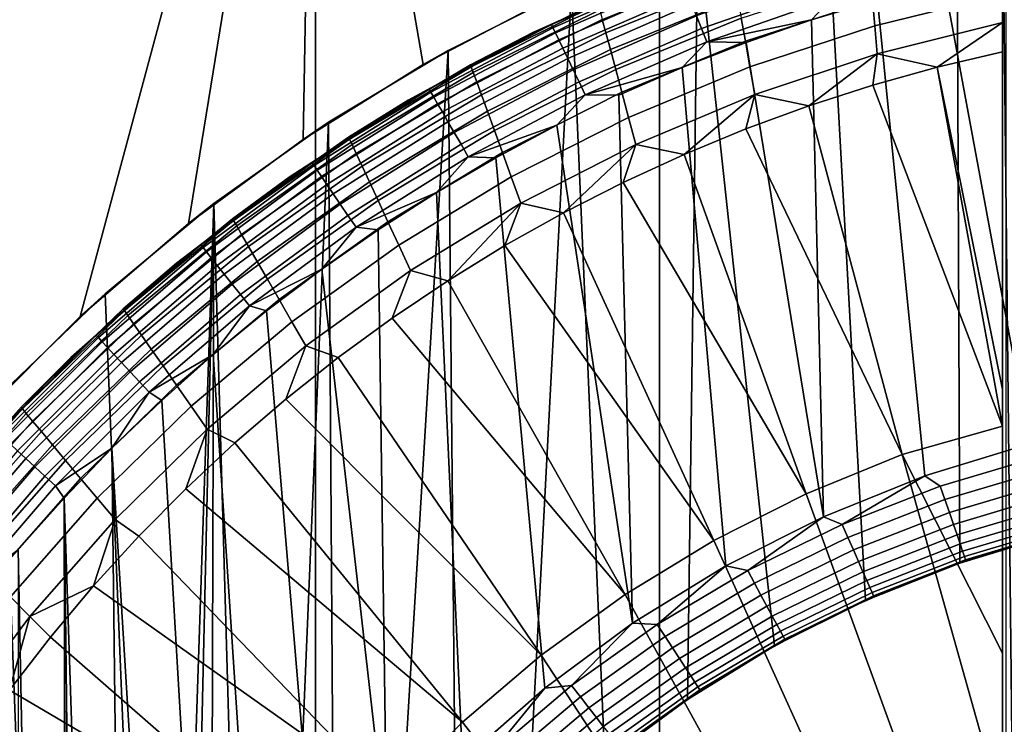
# Model space of a CAD drawing. Header units: metres. Extents: x -109 to 109, y -100 to 58.
# Tile 617 of 642: x 73.65 to 75.75, y 45.06 to 46.57. Entities that reach past the tile are written whole.
import ezdxf

# ---------------------------------------------------------------- set-up
doc = ezdxf.new("R2010")
doc.units = ezdxf.units.M
doc.layers.add('solid_21_062_100_XXX', color=7, linetype='CONTINUOUS')

msp = doc.modelspace()

# ---------------------------------------------------------------- linework, layer by layer
at = {"layer": 'solid_21_062_100_XXX'}
for points in [[(74.283211, 47.799999, 12.809598), (73.555527, 47.799999, 12.662149), (73.555542, 28.5, 12.662155), (74.283211, 28.5, 12.8096)], [(73.555527, 47.799999, -12.662149), (74.283211, 47.799999, -12.809598), (73.780655, 45.933449, -12.712401), (73.56514, 45.717827, -12.664383)], [(74.283211, 47.799999, -12.809598), (74.011909, 46.131989, -12.75968), (73.780655, 45.933449, -12.712401)], [(74.283211, 47.799999, -12.809598), (74.256737, 46.31176, -12.804991), (74.011909, 46.131989, -12.75968)], [(74.283211, 47.799999, -12.809598), (74.513397, 46.471802, -12.847312), (74.256737, 46.31176, -12.804991)], [(75.018127, 47.799999, 12.915263), (74.283211, 47.799999, 12.809598), (74.283211, 28.5, 12.8096), (75.018112, 28.5, 12.915262)], [(74.283211, 47.799999, -12.809598), (75.018127, 47.799999, -12.915263), (74.780296, 46.611462, -12.885753), (74.513397, 46.471802, -12.847312)], [(75.757866, 47.799999, 12.978799), (75.018127, 47.799999, 12.915263), (75.018112, 28.5, 12.915262), (75.757843, 28.5, 12.978798)], [(75.864853, 45.469631, -9.560926), (75.658821, 45.407265, -9.545006), (75.652885, 46.909271, -9.544482), (75.933929, 46.959743, -9.565266)], [(75.658821, 45.407265, -9.545006), (75.457809, 45.327301, -9.525154), (75.374405, 46.838364, -9.515655), (75.652885, 46.909271, -9.544482)], [(75.75, 44.200962, -11.5), (75.75, 46.878143, -12.051724), (75.75, 46.878143, -11.5)], [(75.75, 46.874584, -12.110739), (75.75, 46.878143, -12.051724), (75.75, 44.200962, -11.5)], [(77.221687, 44.25, -11.5), (75.75, 46.878143, -11.5), (77.25, 46.878143, -11.5), (77.25, 44.200962, -11.5)], [(75.75, 44.200962, -11.5), (75.75, 46.878143, -11.5), (75.778313, 44.25, -11.5)], [(77.221687, 44.25, -11.5), (75.778313, 44.25, -11.5), (75.75, 46.878143, -11.5)], [(75.75, 46.873764, -12.117143), (75.75, 46.874584, -12.110739), (75.75, 44.200962, -11.5)], [(75.75, 46.863945, -12.168962), (75.75, 46.873764, -12.117143), (75.75, 44.200962, -11.5)], [(75.75, 46.860683, -12.181513), (75.75, 46.863945, -12.168962), (75.75, 44.200962, -11.5)], [(75.75, 46.846348, -12.225608), (75.75, 46.860683, -12.181513), (75.75, 44.200962, -11.5)], [(75.457809, 45.327301, -9.525154), (75.263504, 45.230152, -9.501884), (75.099533, 46.746826, -9.479097), (75.374405, 46.838364, -9.515655)], [(75.75, 46.839123, -12.243651), (75.75, 46.846348, -12.225608), (75.75, 44.200962, -11.5)], [(75.75, 46.82201, -12.279889), (75.75, 46.839123, -12.243651), (75.75, 44.200962, -11.5)], [(75.75, 46.809452, -12.302474), (75.75, 46.82201, -12.279889), (75.75, 44.200962, -11.5)], [(75.75, 46.791225, -12.331049), (75.75, 46.809452, -12.302474), (75.75, 44.200962, -11.5)], [(75.75, 46.772179, -12.356966), (75.75, 46.791225, -12.331049), (75.75, 44.200962, -11.5)], [(75.75, 46.754375, -12.378366), (75.75, 46.772179, -12.356966), (75.75, 44.200962, -11.5)], [(75.75, 46.727928, -12.406203), (75.75, 46.754375, -12.378366), (75.75, 44.200962, -11.5)], [(75.077271, 45.116203, -9.475788), (74.900925, 44.986309, -9.447628), (74.829926, 46.634674, -9.435328), (75.099533, 46.746826, -9.479097)], [(75.263504, 45.230152, -9.501884), (75.077271, 45.116203, -9.475788), (75.099533, 46.746826, -9.479097)], [(75.75, 46.711922, -12.421148), (75.75, 46.727928, -12.406203), (75.75, 44.200962, -11.5)], [(75.75, 46.677444, -12.449345), (75.75, 46.711922, -12.421148), (75.75, 44.200962, -11.5)], [(75.057785, 46.674694, -10.868961), (75.023422, 46.663635, -10.9), (74.787209, 46.556644, -10.868961)], [(75.057785, 46.674694, -10.868961), (74.787209, 46.556644, -10.868961), (74.790375, 46.550068, -10.838406), (75.060455, 46.667904, -10.838406)], [(75.060455, 46.667904, -10.838406), (74.790375, 46.550068, -10.838406), (74.795578, 46.539265, -10.80937), (75.064835, 46.656738, -10.80937)], [(75.173187, 46.679802, -12.243655), (75.178299, 46.650684, -12.302479), (74.903282, 46.539051, -12.302479), (74.895676, 46.567562, -12.243655)], [(75.367889, 46.670216, -10.721828), (75.096779, 46.575352, -10.721828), (75.107384, 46.548336, -10.709799), (75.376442, 46.642483, -10.709799)], [(75.477402, 46.554249, -12.485639), (75.472527, 46.609745, -12.449358), (75.75, 46.677444, -12.449345), (75.75, 46.62159, -12.485636)], [(75.807671, 45.661423, -10.7), (75.769829, 46.678226, -10.7), (75.625862, 46.64669, -10.7)], [(75.75, 46.664413, -12.458761), (75.75, 46.677444, -12.449345), (75.75, 44.200962, -11.5)], [(74.614433, 46.470898, -12.051724), (74.747307, 46.539852, -10.9), (75.023422, 46.663635, -10.9), (74.885765, 46.605099, -12.051724)], [(74.787209, 46.556644, -10.868961), (75.023422, 46.663635, -10.9), (74.747307, 46.539852, -10.9)], [(75.064835, 46.656738, -10.80937), (74.795578, 46.539265, -10.80937), (74.802689, 46.524498, -10.78257), (75.070824, 46.641479, -10.78257)], [(75.178299, 46.650684, -12.302479), (75.184731, 46.614109, -12.356982), (74.912857, 46.503242, -12.356982), (74.903282, 46.539051, -12.302479)], [(75.468124, 46.65992, -12.406224), (75.472527, 46.609745, -12.449358), (75.201103, 46.521198, -12.449358), (75.192375, 46.570702, -12.406224)], [(75.807671, 45.661423, -10.7), (75.625862, 46.64669, -10.7), (75.483269, 46.609535, -10.7), (75.584381, 45.593094, -10.7)], [(75.75, 46.62159, -12.485636), (75.75, 46.664413, -12.458761), (75.75, 44.200962, -11.5)], [(74.829926, 46.634674, -9.435328), (74.56646, 46.501633, -9.384887), (74.513397, 46.471802, -12.847312), (74.780296, 46.611462, -12.885753)], [(74.735954, 44.84137, -9.418221), (74.584023, 44.682709, -9.388491), (74.56646, 46.501633, -9.384887), (74.829926, 46.634674, -9.435328)], [(74.900925, 44.986309, -9.447628), (74.735954, 44.84137, -9.418221), (74.829926, 46.634674, -9.435328)], [(75.070824, 46.641479, -10.78257), (74.802689, 46.524498, -10.78257), (74.811539, 46.50613, -10.758668), (75.07827, 46.622505, -10.758668)], [(75.376442, 46.642483, -10.709799), (75.107384, 46.548336, -10.709799), (75.118538, 46.519901, -10.702462), (75.385445, 46.613297, -10.702462)], [(74.615868, 46.466785, -12.117154), (74.614433, 46.470898, -12.051724), (74.885765, 46.605099, -12.051724), (74.886841, 46.600868, -12.117154)], [(75.07827, 46.622505, -10.758668), (74.811539, 46.50613, -10.758668), (74.821899, 46.484615, -10.738252), (75.086998, 46.600277, -10.738252)], [(75.184731, 46.614109, -12.356982), (75.192375, 46.570702, -12.406224), (74.924225, 46.460743, -12.406224), (74.912857, 46.503242, -12.356982)], [(75.385445, 46.613297, -10.702462), (75.118538, 46.519901, -10.702462), (75.34227, 46.566814, -10.7)], [(75.472527, 46.609745, -12.449358), (75.477402, 46.554249, -12.485639), (75.210762, 46.466446, -12.485639), (75.201103, 46.521198, -12.449358)], [(75.385445, 46.613297, -10.702462), (75.34227, 46.566814, -10.7), (75.483269, 46.609535, -10.7)], [(75.584381, 45.593094, -10.7), (75.483269, 46.609535, -10.7), (75.34227, 46.566814, -10.7), (75.367798, 45.506115, -10.7)], [(75.482658, 46.49437, -12.514442), (75.477402, 46.554249, -12.485639), (75.75, 46.62159, -12.485636), (75.75, 46.561329, -12.514444)], [(75.75, 46.612484, -12.490622), (75.75, 46.62159, -12.485636), (75.75, 44.200962, -11.5)], [(75.75, 46.561329, -12.514444), (75.75, 46.62159, -12.485636), (75.75, 46.612484, -12.490622)], [(75.75, 46.561329, -12.514444), (75.75, 46.612484, -12.490622), (75.75, 44.200962, -11.5)], [(74.886841, 46.600868, -12.117154), (74.89016, 46.588284, -12.181523), (74.62027, 46.454559, -12.181523), (74.615868, 46.466785, -12.117154)], [(74.89016, 46.588284, -12.181523), (74.895676, 46.567562, -12.243655), (74.627556, 46.434429, -12.243655), (74.62027, 46.454559, -12.181523)], [(75.086998, 46.600277, -10.738252), (74.821899, 46.484615, -10.738252), (74.833519, 46.460491, -10.721828), (75.096779, 46.575352, -10.721828)], [(74.895676, 46.567562, -12.243655), (74.903282, 46.539051, -12.302479), (74.637596, 46.406738, -12.302479), (74.627556, 46.434429, -12.243655)], [(75.096779, 46.575352, -10.721828), (74.833519, 46.460491, -10.721828), (74.846107, 46.434341, -10.709799), (75.107384, 46.548336, -10.709799)], [(75.192375, 46.570702, -12.406224), (75.201103, 46.521198, -12.449358), (74.937202, 46.412277, -12.449358), (74.924225, 46.460743, -12.406224)], [(75.118538, 46.519901, -10.702462), (75.203156, 46.51862, -10.7), (75.34227, 46.566814, -10.7)], [(75.367798, 45.506115, -10.7), (75.34227, 46.566814, -10.7), (75.203156, 46.51862, -10.7)], [(75.482658, 46.49437, -12.514442), (75.75, 46.561329, -12.514444), (75.610748, 46.465504, -12.535121)], [(75.75, 46.561329, -12.514444), (75.75, 46.498283, -12.535121), (75.610748, 46.465504, -12.535121)], [(75.75, 46.556854, -12.516213), (75.75, 46.498283, -12.535121), (75.75, 46.561329, -12.514444)], [(75.75, 46.556854, -12.516213), (75.75, 46.561329, -12.514444), (75.75, 44.200962, -11.5)], [(74.787209, 46.556644, -10.868961), (74.747307, 46.539852, -10.9), (74.526215, 46.418701, -10.868961)], [(74.787209, 46.556644, -10.868961), (74.526215, 46.418701, -10.868961), (74.529861, 46.41238, -10.838406), (74.790375, 46.550068, -10.838406)], [(74.790375, 46.550068, -10.838406), (74.529861, 46.41238, -10.838406), (74.535858, 46.401997, -10.80937), (74.795578, 46.539265, -10.80937)], [(75.107384, 46.548336, -10.709799), (74.846107, 46.434341, -10.709799), (74.85936, 46.406822, -10.702462), (75.118538, 46.519901, -10.702462)], [(75.477402, 46.554249, -12.485639), (75.482658, 46.49437, -12.514442), (75.221184, 46.407379, -12.514442), (75.210762, 46.466446, -12.485639)], [(75.75, 46.556854, -12.516213), (75.75, 44.200962, -11.5), (75.75, 46.498283, -12.535121)], [(74.354172, 46.316311, -12.051724), (74.481476, 46.395298, -10.9), (74.747307, 46.539852, -10.9), (74.614433, 46.470898, -12.051724)], [(74.526215, 46.418701, -10.868961), (74.747307, 46.539852, -10.9), (74.481476, 46.395298, -10.9)], [(74.795578, 46.539265, -10.80937), (74.535858, 46.401997, -10.80937), (74.544052, 46.387802, -10.78257), (74.802689, 46.524498, -10.78257)], [(74.802689, 46.524498, -10.78257), (74.544052, 46.387802, -10.78257), (74.554245, 46.370148, -10.758668), (74.811539, 46.50613, -10.758668)], [(74.903282, 46.539051, -12.302479), (74.912857, 46.503242, -12.356982), (74.65023, 46.371956, -12.356982), (74.637596, 46.406738, -12.302479)], [(75.118538, 46.519901, -10.702462), (74.85936, 46.406822, -10.702462), (75.066002, 46.464989, -10.7)], [(75.201103, 46.521198, -12.449358), (75.210762, 46.466446, -12.485639), (74.951553, 46.358677, -12.485639), (74.937202, 46.412277, -12.449358)], [(75.118538, 46.519901, -10.702462), (75.066002, 46.464989, -10.7), (75.203156, 46.51862, -10.7)], [(74.56646, 46.501633, -9.384887), (74.311378, 46.348125, -9.328711), (74.256737, 46.31176, -12.804991), (74.513397, 46.471802, -12.847312)], [(74.446426, 44.511726, -9.359357), (74.324356, 44.330067, -9.331737), (74.311378, 46.348125, -9.328711), (74.56646, 46.501633, -9.384887)], [(74.584023, 44.682709, -9.388491), (74.446426, 44.511726, -9.359357), (74.56646, 46.501633, -9.384887)], [(74.811539, 46.50613, -10.758668), (74.554245, 46.370148, -10.758668), (74.566185, 46.349468, -10.738252), (74.821899, 46.484615, -10.738252)], [(74.912857, 46.503242, -12.356982), (74.924225, 46.460743, -12.406224), (74.66523, 46.330677, -12.406224), (74.65023, 46.371956, -12.356982)], [(75.367798, 45.506115, -10.7), (75.203156, 46.51862, -10.7), (75.066002, 46.464989, -10.7), (75.159325, 45.401058, -10.7)], [(75.75, 45.777851, -12.701174), (75.610748, 46.465504, -12.535121), (75.75, 46.498283, -12.535121)], [(75.75, 44.200962, -11.5), (75.75, 45.777851, -12.701174), (75.75, 46.498283, -12.535121)], [(74.821899, 46.484615, -10.738252), (74.566185, 46.349468, -10.738252), (74.579575, 46.326279, -10.721828), (74.833519, 46.460491, -10.721828)], [(75.221184, 46.407379, -12.514442), (75.482658, 46.49437, -12.514442), (75.336723, 46.383385, -12.535121)], [(75.482658, 46.49437, -12.514442), (75.472916, 46.427185, -12.535121), (75.336723, 46.383385, -12.535121)], [(75.482658, 46.49437, -12.514442), (75.610748, 46.465504, -12.535121), (75.472916, 46.427185, -12.535121)], [(74.355965, 46.312347, -12.117154), (74.354172, 46.316311, -12.051724), (74.614433, 46.470898, -12.051724), (74.615868, 46.466785, -12.117154)], [(74.615868, 46.466785, -12.117154), (74.62027, 46.454559, -12.181523), (74.361404, 46.300571, -12.181523), (74.355965, 46.312347, -12.117154)], [(74.833519, 46.460491, -10.721828), (74.579575, 46.326279, -10.721828), (74.594086, 46.301144, -10.709799), (74.846107, 46.434341, -10.709799)], [(74.924225, 46.460743, -12.406224), (74.937202, 46.412277, -12.449358), (74.682343, 46.283611, -12.449358), (74.66523, 46.330677, -12.406224)], [(74.85936, 46.406822, -10.702462), (74.931084, 46.406021, -10.7), (75.066002, 46.464989, -10.7)], [(75.159325, 45.401058, -10.7), (75.066002, 46.464989, -10.7), (74.931084, 46.406021, -10.7), (74.96048, 45.278675, -10.7)], [(75.210762, 46.466446, -12.485639), (75.221184, 46.407379, -12.514442), (74.967033, 46.300854, -12.514442), (74.951553, 46.358677, -12.485639)], [(75.75, 45.6991, -12.71688), (75.472916, 46.427185, -12.535121), (75.610748, 46.465504, -12.535121)], [(75.75, 45.777851, -12.701174), (75.75, 45.6991, -12.71688), (75.610748, 46.465504, -12.535121)], [(74.62027, 46.454559, -12.181523), (74.627556, 46.434429, -12.243655), (74.370399, 46.281185, -12.243655), (74.361404, 46.300571, -12.181523)], [(74.526215, 46.418701, -10.868961), (74.481476, 46.395298, -10.9), (74.276253, 46.261642, -10.868961)], [(74.526215, 46.418701, -10.868961), (74.276253, 46.261642, -10.868961), (74.280365, 46.255611, -10.838406), (74.529861, 46.41238, -10.838406)], [(74.627556, 46.434429, -12.243655), (74.637596, 46.406738, -12.302479), (74.382797, 46.254513, -12.302479), (74.370399, 46.281185, -12.243655)], [(74.846107, 46.434341, -10.709799), (74.594086, 46.301144, -10.709799), (74.60936, 46.274689, -10.702462), (74.85936, 46.406822, -10.702462)], [(75.75, 45.6991, -12.71688), (75.535637, 45.639256, -12.715114), (75.336723, 46.383385, -12.535121), (75.472916, 46.427185, -12.535121)], [(74.106514, 46.14225, -12.051724), (74.227486, 46.23082, -10.9), (74.481476, 46.395298, -10.9), (74.354172, 46.316311, -12.051724)], [(74.276253, 46.261642, -10.868961), (74.481476, 46.395298, -10.9), (74.227486, 46.23082, -10.9)], [(74.529861, 46.41238, -10.838406), (74.280365, 46.255611, -10.838406), (74.287117, 46.245705, -10.80937), (74.535858, 46.401997, -10.80937)], [(74.535858, 46.401997, -10.80937), (74.287117, 46.245705, -10.80937), (74.296349, 46.232159, -10.78257), (74.544052, 46.387802, -10.78257)], [(74.637596, 46.406738, -12.302479), (74.65023, 46.371956, -12.356982), (74.398384, 46.221016, -12.356982), (74.382797, 46.254513, -12.302479)], [(74.85936, 46.406822, -10.702462), (74.60936, 46.274689, -10.702462), (74.798546, 46.341789, -10.7)], [(74.937202, 46.412277, -12.449358), (74.951553, 46.358677, -12.485639), (74.701263, 46.231556, -12.485639), (74.682343, 46.283611, -12.449358)], [(74.85936, 46.406822, -10.702462), (74.798546, 46.341789, -10.7), (74.96048, 45.278675, -10.7), (74.931084, 46.406021, -10.7)], [(74.967033, 46.300854, -12.514442), (75.221184, 46.407379, -12.514442), (75.070137, 46.279633, -12.535121)], [(75.221184, 46.407379, -12.514442), (75.202393, 46.334175, -12.535121), (75.070137, 46.279633, -12.535121)], [(75.221184, 46.407379, -12.514442), (75.336723, 46.383385, -12.535121), (75.202393, 46.334175, -12.535121)], [(74.544052, 46.387802, -10.78257), (74.296349, 46.232159, -10.78257), (74.307831, 46.215317, -10.758668), (74.554245, 46.370148, -10.758668)], [(75.535637, 45.639256, -12.715114), (75.202393, 46.334175, -12.535121), (75.336723, 46.383385, -12.535121)], [(74.554245, 46.370148, -10.758668), (74.307831, 46.215317, -10.758668), (74.321281, 46.195587, -10.738252), (74.566185, 46.349468, -10.738252)], [(74.65023, 46.371956, -12.356982), (74.66523, 46.330677, -12.406224), (74.416893, 46.181267, -12.406224), (74.398384, 46.221016, -12.356982)], [(74.951553, 46.358677, -12.485639), (74.967033, 46.300854, -12.514442), (74.72168, 46.175404, -12.514442), (74.701263, 46.231556, -12.485639)], [(74.311378, 46.348125, -9.328711), (74.06665, 46.174717, -9.267889), (74.011909, 46.131989, -12.75968), (74.256737, 46.31176, -12.804991)], [(74.218773, 44.139515, -9.306487), (74.130211, 43.941593, -9.284332), (74.06665, 46.174717, -9.267889), (74.311378, 46.348125, -9.328711)], [(74.324356, 44.330067, -9.331737), (74.218773, 44.139515, -9.306487), (74.311378, 46.348125, -9.328711)], [(74.566185, 46.349468, -10.738252), (74.321281, 46.195587, -10.738252), (74.336372, 46.173462, -10.721828), (74.579575, 46.326279, -10.721828)], [(74.66523, 46.330677, -12.406224), (74.682343, 46.283611, -12.449358), (74.437996, 46.135941, -12.449358), (74.416893, 46.181267, -12.406224)], [(74.60936, 46.274689, -10.702462), (74.668594, 46.272377, -10.7), (74.798546, 46.341789, -10.7)], [(74.96048, 45.278675, -10.7), (74.798546, 46.341789, -10.7), (74.668594, 46.272377, -10.7), (74.772743, 45.139877, -10.7)], [(75.535637, 45.639256, -12.715114), (75.331024, 45.555222, -12.715114), (75.070137, 46.279633, -12.535121), (75.202393, 46.334175, -12.535121)], [(74.108643, 46.138466, -12.117154), (74.106514, 46.14225, -12.051724), (74.354172, 46.316311, -12.051724), (74.355965, 46.312347, -12.117154)], [(74.355965, 46.312347, -12.117154), (74.361404, 46.300571, -12.181523), (74.115082, 46.127228, -12.181523), (74.108643, 46.138466, -12.117154)], [(74.579575, 46.326279, -10.721828), (74.336372, 46.173462, -10.721828), (74.352715, 46.149483, -10.709799), (74.594086, 46.301144, -10.709799)], [(74.361404, 46.300571, -12.181523), (74.370399, 46.281185, -12.243655), (74.125717, 46.108723, -12.243655), (74.115082, 46.127228, -12.181523)], [(74.594086, 46.301144, -10.709799), (74.352715, 46.149483, -10.709799), (74.369926, 46.124245, -10.702462), (74.60936, 46.274689, -10.702462)], [(74.72168, 46.175404, -12.514442), (74.967033, 46.300854, -12.514442), (74.812698, 46.154915, -12.535121)], [(74.967033, 46.300854, -12.514442), (74.94017, 46.219849, -12.535121), (74.812698, 46.154915, -12.535121)], [(74.967033, 46.300854, -12.514442), (75.070137, 46.279633, -12.535121), (74.94017, 46.219849, -12.535121)], [(74.370399, 46.281185, -12.243655), (74.382797, 46.254513, -12.302479), (74.140373, 46.083271, -12.302479), (74.125717, 46.108723, -12.243655)], [(74.60936, 46.274689, -10.702462), (74.369926, 46.124245, -10.702462), (74.541512, 46.197941, -10.7)], [(74.682343, 46.283611, -12.449358), (74.701263, 46.231556, -12.485639), (74.461342, 46.085815, -12.485639), (74.437996, 46.135941, -12.449358)], [(74.60936, 46.274689, -10.702462), (74.541512, 46.197941, -10.7), (74.668594, 46.272377, -10.7)], [(74.772743, 45.139877, -10.7), (74.668594, 46.272377, -10.7), (74.541512, 46.197941, -10.7), (74.597458, 44.985653, -10.7)], [(75.331024, 45.555222, -12.715114), (74.94017, 46.219849, -12.535121), (75.070137, 46.279633, -12.535121)], [(74.276253, 46.261642, -10.868961), (74.227486, 46.23082, -10.9), (74.038727, 46.086338, -10.868961)], [(74.276253, 46.261642, -10.868961), (74.038727, 46.086338, -10.868961), (74.043274, 46.080635, -10.838406), (74.280365, 46.255611, -10.838406)], [(74.280365, 46.255611, -10.838406), (74.043274, 46.080635, -10.838406), (74.050751, 46.071259, -10.80937), (74.287117, 46.245705, -10.80937)], [(74.382797, 46.254513, -12.302479), (74.398384, 46.221016, -12.356982), (74.158791, 46.051308, -12.356982), (74.140373, 46.083271, -12.302479)], [(73.872917, 45.949734, -12.051724), (73.986839, 46.047379, -10.9), (74.227486, 46.23082, -10.9), (74.106514, 46.14225, -12.051724)], [(74.038727, 46.086338, -10.868961), (74.227486, 46.23082, -10.9), (73.986839, 46.047379, -10.9)], [(74.287117, 46.245705, -10.80937), (74.050751, 46.071259, -10.80937), (74.060974, 46.058445, -10.78257), (74.296349, 46.232159, -10.78257)], [(74.296349, 46.232159, -10.78257), (74.060974, 46.058445, -10.78257), (74.073685, 46.042503, -10.758668), (74.307831, 46.215317, -10.758668)], [(74.701263, 46.231556, -12.485639), (74.72168, 46.175404, -12.514442), (74.486519, 46.03175, -12.514442), (74.461342, 46.085815, -12.485639)], [(74.307831, 46.215317, -10.758668), (74.073685, 46.042503, -10.758668), (74.08857, 46.023838, -10.738252), (74.321281, 46.195587, -10.738252)], [(74.398384, 46.221016, -12.356982), (74.416893, 46.181267, -12.406224), (74.180656, 46.013374, -12.406224), (74.158791, 46.051308, -12.356982)], [(75.331024, 45.555222, -12.715114), (75.133652, 45.455353, -12.715114), (74.812698, 46.154915, -12.535121), (74.94017, 46.219849, -12.535121)], [(74.321281, 46.195587, -10.738252), (74.08857, 46.023838, -10.738252), (74.10527, 46.002899, -10.721828), (74.336372, 46.173462, -10.721828)], [(74.369926, 46.124245, -10.702462), (74.417404, 46.118538, -10.7), (74.541512, 46.197941, -10.7)], [(74.597458, 44.985653, -10.7), (74.541512, 46.197941, -10.7), (74.417404, 46.118538, -10.7), (74.435883, 44.81712, -10.7)], [(74.06665, 46.174717, -9.267889), (73.834023, 45.982044, -9.203664), (73.780655, 45.933449, -12.712401), (74.011909, 46.131989, -12.75968)], [(73.970055, 43.319153, -9.241974), (73.952225, 43.106533, -9.237076), (73.834023, 45.982044, -9.203664), (74.06665, 46.174717, -9.267889)], [(74.005684, 43.529964, -9.251654), (73.970055, 43.319153, -9.241974), (74.06665, 46.174717, -9.267889)], [(74.059097, 43.737911, -9.265891), (74.005684, 43.529964, -9.251654), (74.06665, 46.174717, -9.267889)], [(74.130211, 43.941593, -9.284332), (74.059097, 43.737911, -9.265891), (74.06665, 46.174717, -9.267889)], [(74.336372, 46.173462, -10.721828), (74.10527, 46.002899, -10.721828), (74.12336, 45.980213, -10.709799), (74.352715, 46.149483, -10.709799)], [(74.416893, 46.181267, -12.406224), (74.437996, 46.135941, -12.449358), (74.205589, 45.970127, -12.449358), (74.180656, 46.013374, -12.406224)], [(74.486519, 46.03175, -12.514442), (74.72168, 46.175404, -12.514442), (74.56604, 46.010033, -12.535121)], [(74.72168, 46.175404, -12.514442), (74.68792, 46.084942, -12.535121), (74.56604, 46.010033, -12.535121)], [(74.72168, 46.175404, -12.514442), (74.812698, 46.154915, -12.535121), (74.68792, 46.084942, -12.535121)], [(73.875366, 45.946156, -12.117154), (73.872917, 45.949734, -12.051724), (74.106514, 46.14225, -12.051724), (74.108643, 46.138466, -12.117154)], [(74.352715, 46.149483, -10.709799), (74.12336, 45.980213, -10.709799), (74.142403, 45.956329, -10.702462), (74.369926, 46.124245, -10.702462)], [(75.133652, 45.455353, -12.715114), (74.68792, 46.084942, -12.535121), (74.812698, 46.154915, -12.535121)], [(74.108643, 46.138466, -12.117154), (74.115082, 46.127228, -12.181523), (73.882751, 45.935535, -12.181523), (73.875366, 45.946156, -12.117154)], [(74.115082, 46.127228, -12.181523), (74.125717, 46.108723, -12.243655), (73.894943, 45.918056, -12.243655), (73.882751, 45.935535, -12.181523)], [(74.369926, 46.124245, -10.702462), (74.142403, 45.956329, -10.702462), (74.29657, 46.034367, -10.7)], [(74.437996, 46.135941, -12.449358), (74.461342, 46.085815, -12.485639), (74.233162, 45.922298, -12.485639), (74.205589, 45.970127, -12.449358)], [(74.369926, 46.124245, -10.702462), (74.29657, 46.034367, -10.7), (74.417404, 46.118538, -10.7)], [(74.125717, 46.108723, -12.243655), (74.140373, 46.083271, -12.302479), (73.911736, 45.894009, -12.302479), (73.894943, 45.918056, -12.243655)], [(74.435883, 44.81712, -10.7), (74.417404, 46.118538, -10.7), (74.29657, 46.034367, -10.7)], [(74.038727, 46.086338, -10.868961), (73.986839, 46.047379, -10.9), (73.814964, 45.89378, -10.868961)], [(74.038727, 46.086338, -10.868961), (73.814964, 45.89378, -10.868961), (73.819931, 45.888428, -10.838406), (74.043274, 46.080635, -10.838406)], [(74.043274, 46.080635, -10.838406), (73.819931, 45.888428, -10.838406), (73.828087, 45.879639, -10.80937), (74.050751, 46.071259, -10.80937)], [(74.140373, 46.083271, -12.302479), (74.158791, 46.051308, -12.356982), (73.932838, 45.863811, -12.356982), (73.911736, 45.894009, -12.302479)], [(74.461342, 46.085815, -12.485639), (74.486519, 46.03175, -12.514442), (74.262901, 45.870712, -12.514442), (74.233162, 45.922298, -12.485639)], [(75.133652, 45.455353, -12.715114), (74.944748, 45.340267, -12.715114), (74.56604, 46.010033, -12.535121), (74.68792, 46.084942, -12.535121)], [(74.050751, 46.071259, -10.80937), (73.828087, 45.879639, -10.80937), (73.839233, 45.867622, -10.78257), (74.060974, 46.058445, -10.78257)], [(74.060974, 46.058445, -10.78257), (73.839233, 45.867622, -10.78257), (73.853104, 45.85268, -10.758668), (74.073685, 46.042503, -10.758668)], [(73.654739, 45.739891, -12.051724), (73.760941, 45.846058, -10.9), (73.986839, 46.047379, -10.9), (73.872917, 45.949734, -12.051724)], [(73.814964, 45.89378, -10.868961), (73.986839, 46.047379, -10.9), (73.760941, 45.846058, -10.9)], [(74.073685, 46.042503, -10.758668), (73.853104, 45.85268, -10.758668), (73.869339, 45.835175, -10.738252), (74.08857, 46.023838, -10.738252)], [(74.158791, 46.051308, -12.356982), (74.180656, 46.013374, -12.406224), (73.957893, 45.82798, -12.406224), (73.932838, 45.863811, -12.356982)], [(74.08857, 46.023838, -10.738252), (73.869339, 45.835175, -10.738252), (73.887558, 45.815544, -10.721828), (74.10527, 46.002899, -10.721828)], [(74.142403, 45.956329, -10.702462), (74.1791, 45.945496, -10.7), (74.29657, 46.034367, -10.7)], [(74.435883, 44.81712, -10.7), (74.29657, 46.034367, -10.7), (74.1791, 45.945496, -10.7), (74.2892, 44.635506, -10.7)], [(74.262901, 45.870712, -12.514442), (74.486519, 46.03175, -12.514442), (74.44725, 45.930309, -12.535121), (74.331741, 45.845901, -12.535121)], [(74.486519, 46.03175, -12.514442), (74.56604, 46.010033, -12.535121), (74.44725, 45.930309, -12.535121)], [(74.10527, 46.002899, -10.721828), (73.887558, 45.815544, -10.721828), (73.907295, 45.794273, -10.709799), (74.12336, 45.980213, -10.709799)], [(74.180656, 46.013374, -12.406224), (74.205589, 45.970127, -12.449358), (73.986458, 45.787125, -12.449358), (73.957893, 45.82798, -12.406224)], [(74.944748, 45.340267, -12.715114), (74.44725, 45.930309, -12.535121), (74.56604, 46.010033, -12.535121)], [(73.834023, 45.982044, -9.203664), (73.616135, 45.771877, -9.137722), (73.56514, 45.717827, -12.664383), (73.780655, 45.933449, -12.712401)], [(73.952225, 43.106533, -9.237076), (73.834007, 40.017971, -9.20366), (73.616135, 45.771877, -9.137722), (73.834023, 45.982044, -9.203664)], [(74.12336, 45.980213, -10.709799), (73.907295, 45.794273, -10.709799), (73.92807, 45.771881, -10.702462), (74.142403, 45.956329, -10.702462)], [(74.142403, 45.956329, -10.702462), (73.92807, 45.771881, -10.702462), (74.065224, 45.852081, -10.7)], [(74.205589, 45.970127, -12.449358), (74.233162, 45.922298, -12.485639), (74.018044, 45.741947, -12.485639), (73.986458, 45.787125, -12.449358)], [(74.142403, 45.956329, -10.702462), (74.065224, 45.852081, -10.7), (74.1791, 45.945496, -10.7)], [(73.657494, 45.736549, -12.117154), (73.654739, 45.739891, -12.051724), (73.872917, 45.949734, -12.051724), (73.875366, 45.946156, -12.117154)], [(73.875366, 45.946156, -12.117154), (73.882751, 45.935535, -12.181523), (73.665771, 45.726627, -12.181523), (73.657494, 45.736549, -12.117154)], [(73.882751, 45.935535, -12.181523), (73.894943, 45.918056, -12.243655), (73.679428, 45.710297, -12.243655), (73.665771, 45.726627, -12.181523)], [(74.2892, 44.635506, -10.7), (74.1791, 45.945496, -10.7), (74.065224, 45.852081, -10.7), (74.158447, 44.442089, -10.7)], [(73.894943, 45.918056, -12.243655), (73.911736, 45.894009, -12.302479), (73.698227, 45.687836, -12.302479), (73.679428, 45.710297, -12.243655)], [(74.233162, 45.922298, -12.485639), (74.262901, 45.870712, -12.514442), (74.052109, 45.693222, -12.514442), (74.018044, 45.741947, -12.485639)], [(74.944748, 45.340267, -12.715114), (74.765488, 45.210682, -12.715114), (74.331741, 45.845901, -12.535121), (74.44725, 45.930309, -12.535121)], [(73.814964, 45.89378, -10.868961), (73.760941, 45.846058, -10.9), (73.606224, 45.685036, -10.868961)], [(73.814964, 45.89378, -10.868961), (73.606224, 45.685036, -10.868961), (73.611572, 45.680069, -10.838406), (73.819931, 45.888428, -10.838406)], [(73.911736, 45.894009, -12.302479), (73.932838, 45.863811, -12.356982), (73.721848, 45.659626, -12.356982), (73.698227, 45.687836, -12.302479)], [(73.819931, 45.888428, -10.838406), (73.611572, 45.680069, -10.838406), (73.620361, 45.671913, -10.80937), (73.828087, 45.879639, -10.80937)], [(73.828087, 45.879639, -10.80937), (73.620361, 45.671913, -10.80937), (73.632378, 45.660767, -10.78257), (73.839233, 45.867622, -10.78257)], [(73.839233, 45.867622, -10.78257), (73.632378, 45.660767, -10.78257), (73.647324, 45.6469, -10.758668), (73.853104, 45.85268, -10.758668)], [(74.052109, 45.693222, -12.514442), (74.262901, 45.870712, -12.514442), (74.219704, 45.756947, -12.535121), (74.111313, 45.663582, -12.535121)], [(74.262901, 45.870712, -12.514442), (74.331741, 45.845901, -12.535121), (74.219704, 45.756947, -12.535121)], [(73.853104, 45.85268, -10.758668), (73.647324, 45.6469, -10.758668), (73.664825, 45.630657, -10.738252), (73.869339, 45.835175, -10.738252)], [(73.932838, 45.863811, -12.356982), (73.957893, 45.82798, -12.406224), (73.749893, 45.626156, -12.406224), (73.721848, 45.659626, -12.356982)], [(73.92807, 45.771881, -10.702462), (73.955124, 45.754284, -10.7), (74.065224, 45.852081, -10.7)], [(74.158447, 44.442089, -10.7), (74.065224, 45.852081, -10.7), (73.955124, 45.754284, -10.7), (74.044563, 44.23827, -10.7)], [(73.453278, 45.513962, -12.051724), (73.551117, 45.628036, -10.9), (73.760941, 45.846058, -10.9), (73.654739, 45.739891, -12.051724)], [(73.606224, 45.685036, -10.868961), (73.760941, 45.846058, -10.9), (73.551117, 45.628036, -10.9)], [(73.869339, 45.835175, -10.738252), (73.664825, 45.630657, -10.738252), (73.684456, 45.612446, -10.721828), (73.887558, 45.815544, -10.721828)], [(73.957893, 45.82798, -12.406224), (73.986458, 45.787125, -12.449358), (73.781868, 45.587997, -12.449358), (73.749893, 45.626156, -12.406224)], [(74.765488, 45.210682, -12.715114), (74.219704, 45.756947, -12.535121), (74.331741, 45.845901, -12.535121)], [(73.887558, 45.815544, -10.721828), (73.684456, 45.612446, -10.721828), (73.705727, 45.592705, -10.709799), (73.907295, 45.794273, -10.709799)], [(73.907295, 45.794273, -10.709799), (73.705727, 45.592705, -10.709799), (73.728119, 45.57193, -10.702462), (73.92807, 45.771881, -10.702462)], [(73.986458, 45.787125, -12.449358), (74.018044, 45.741947, -12.485639), (73.817223, 45.545799, -12.485639), (73.781868, 45.587997, -12.449358)], [(73.616135, 45.771877, -9.137722), (73.834007, 40.017971, -9.20366), (73.616119, 40.228134, -9.137718)], [(73.92807, 45.771881, -10.702462), (73.728119, 45.57193, -10.702462), (73.8489, 45.652195, -10.7)], [(73.92807, 45.771881, -10.702462), (73.8489, 45.652195, -10.7), (73.955124, 45.754284, -10.7)], [(75.75, 44.200962, -11.5), (75.75, 45.6991, -12.71688), (75.75, 45.777851, -12.701174)], [(74.018044, 45.741947, -12.485639), (74.052109, 45.693222, -12.514442), (73.855354, 45.500286, -12.514442), (73.817223, 45.545799, -12.485639)], [(74.044563, 44.23827, -10.7), (73.955124, 45.754284, -10.7), (73.8489, 45.652195, -10.7), (73.948372, 44.02552, -10.7)], [(74.765488, 45.210682, -12.715114), (74.59697, 45.067398, -12.715114), (74.111313, 45.663582, -12.535121), (74.219704, 45.756947, -12.535121)], [(73.456314, 45.51088, -12.117154), (73.453278, 45.513962, -12.051724), (73.654739, 45.739891, -12.051724), (73.657494, 45.736549, -12.117154)], [(73.657494, 45.736549, -12.117154), (73.665771, 45.726627, -12.181523), (73.465408, 45.501728, -12.181523), (73.456314, 45.51088, -12.117154)], [(73.665771, 45.726627, -12.181523), (73.679428, 45.710297, -12.243655), (73.480423, 45.486668, -12.243655), (73.465408, 45.501728, -12.181523)], [(73.679428, 45.710297, -12.243655), (73.698227, 45.687836, -12.302479), (73.501091, 45.465954, -12.302479), (73.480423, 45.486668, -12.243655)], [(73.698227, 45.687836, -12.302479), (73.721848, 45.659626, -12.356982), (73.527054, 45.439941, -12.356982), (73.501091, 45.465954, -12.302479)], [(73.855354, 45.500286, -12.514442), (74.052109, 45.693222, -12.514442), (74.006737, 45.565956, -12.535121), (73.906151, 45.464233, -12.535121)], [(74.052109, 45.693222, -12.514442), (74.111313, 45.663582, -12.535121), (74.006737, 45.565956, -12.535121)], [(75.75, 45.214561, -12.803396), (75.535637, 45.639256, -12.715114), (75.75, 45.6991, -12.71688)], [(75.75, 44.200962, -11.5), (75.75, 45.214561, -12.803396), (75.75, 45.6991, -12.71688)], [(73.721848, 45.659626, -12.356982), (73.749893, 45.626156, -12.406224), (73.557869, 45.409081, -12.406224), (73.527054, 45.439941, -12.356982)], [(74.59697, 45.067398, -12.715114), (74.006737, 45.565956, -12.535121), (74.111313, 45.663582, -12.535121)], [(75.832596, 45.635521, -10.697537), (75.807671, 45.661423, -10.7), (75.584381, 45.593094, -10.7), (75.617233, 45.571407, -10.697537)], [(73.647324, 45.6469, -10.758668), (73.457497, 45.426315, -10.758668), (73.476166, 45.41143, -10.738252), (73.664825, 45.630657, -10.738252)], [(73.728119, 45.57193, -10.702462), (73.746811, 45.546062, -10.7), (73.8489, 45.652195, -10.7)], [(73.870583, 43.805389, -10.7), (73.8489, 45.652195, -10.7), (73.746811, 45.546062, -10.7), (73.811745, 43.579475, -10.7)], [(73.870583, 43.805389, -10.7), (73.948372, 44.02552, -10.7), (73.8489, 45.652195, -10.7)], [(75.597527, 44.821007, -12.851696), (75.331024, 45.555222, -12.715114), (75.535637, 45.639256, -12.715114), (75.75, 44.876846, -12.853346)], [(75.75, 45.214561, -12.803396), (75.75, 44.876846, -12.853346), (75.535637, 45.639256, -12.715114)], [(73.664825, 45.630657, -10.738252), (73.476166, 45.41143, -10.738252), (73.497101, 45.394733, -10.721828), (73.684456, 45.612446, -10.721828)], [(73.749893, 45.626156, -12.406224), (73.781868, 45.587997, -12.449358), (73.593002, 45.37389, -12.449358), (73.557869, 45.409081, -12.406224)], [(75.832596, 45.635521, -10.697537), (75.617233, 45.571407, -10.697537), (75.627151, 45.542515, -10.690202), (75.840096, 45.605911, -10.690202)], [(73.684456, 45.612446, -10.721828), (73.497101, 45.394733, -10.721828), (73.519791, 45.37664, -10.709799), (73.705727, 45.592705, -10.709799)], [(75.840096, 45.605911, -10.690202), (75.627151, 45.542515, -10.690202), (75.636574, 45.515064, -10.678173), (75.847221, 45.577778, -10.678173)], [(73.705727, 45.592705, -10.709799), (73.519791, 45.37664, -10.709799), (73.543671, 45.357594, -10.702462), (73.728119, 45.57193, -10.702462)], [(73.781868, 45.587997, -12.449358), (73.817223, 45.545799, -12.485639), (73.631859, 45.334984, -12.485639), (73.593002, 45.37389, -12.449358)], [(75.407906, 45.489723, -10.697537), (75.584381, 45.593094, -10.7), (75.367798, 45.506115, -10.7)], [(75.617233, 45.571407, -10.697537), (75.584381, 45.593094, -10.7), (75.407906, 45.489723, -10.697537)], [(75.847221, 45.577778, -10.678173), (75.636574, 45.515064, -10.678173), (75.645271, 45.489738, -10.661748), (75.85379, 45.551819, -10.661748)], [(73.728119, 45.57193, -10.702462), (73.543671, 45.357594, -10.702462), (73.648933, 45.435959, -10.7), (73.746811, 45.546062, -10.7)], [(74.59697, 45.067398, -12.715114), (74.440247, 44.911301, -12.715114), (73.906151, 45.464233, -12.535121), (74.006737, 45.565956, -12.535121)], [(75.456047, 44.743759, -12.851696), (75.133652, 45.455353, -12.715114), (75.331024, 45.555222, -12.715114), (75.597527, 44.821007, -12.851696)], [(75.617233, 45.571407, -10.697537), (75.407906, 45.489723, -10.697537), (75.420174, 45.46175, -10.690202), (75.627151, 45.542515, -10.690202)], [(73.817223, 45.545799, -12.485639), (73.855354, 45.500286, -12.514442), (73.673752, 45.293022, -12.514442), (73.631859, 45.334984, -12.485639)], [(73.75248, 42.883255, -10.7), (73.746811, 45.546062, -10.7), (73.648933, 45.435959, -10.7), (73.746803, 40.453945, -10.7)], [(73.772285, 43.349377, -10.7), (73.811745, 43.579475, -10.7), (73.746811, 45.546062, -10.7)], [(73.75248, 43.116741, -10.7), (73.772285, 43.349377, -10.7), (73.746811, 45.546062, -10.7)], [(73.75248, 42.883255, -10.7), (73.75248, 43.116741, -10.7), (73.746811, 45.546062, -10.7)], [(75.627151, 45.542515, -10.690202), (75.420174, 45.46175, -10.690202), (75.431831, 45.435173, -10.678173), (75.636574, 45.515064, -10.678173)], [(75.85379, 45.551819, -10.661748), (75.645271, 45.489738, -10.661748), (75.653023, 45.467155, -10.641333), (75.859657, 45.528671, -10.641333)], [(75.636574, 45.515064, -10.678173), (75.431831, 45.435173, -10.678173), (75.442589, 45.410652, -10.661748), (75.645271, 45.489738, -10.661748)], [(75.859657, 45.528671, -10.641333), (75.653023, 45.467155, -10.641333), (75.659645, 45.447872, -10.61743), (75.864655, 45.508907, -10.61743)], [(73.673752, 45.293022, -12.514442), (73.855354, 45.500286, -12.514442), (73.809708, 45.358566, -12.535121)], [(73.855354, 45.500286, -12.514442), (73.906151, 45.464233, -12.535121), (73.809708, 45.358566, -12.535121)], [(75.206032, 45.391037, -10.697537), (75.367798, 45.506115, -10.7), (75.159325, 45.401058, -10.7)], [(75.407906, 45.489723, -10.697537), (75.367798, 45.506115, -10.7), (75.206032, 45.391037, -10.697537)], [(75.407906, 45.489723, -10.697537), (75.206032, 45.391037, -10.697537), (75.220573, 45.364174, -10.690202), (75.420174, 45.46175, -10.690202)], [(75.645271, 45.489738, -10.661748), (75.442589, 45.410652, -10.661748), (75.452179, 45.388786, -10.641333), (75.653023, 45.467155, -10.641333)], [(75.864655, 45.508907, -10.61743), (75.659645, 45.447872, -10.61743), (75.664963, 45.432369, -10.590631), (75.868683, 45.493019, -10.590631)], [(75.868683, 45.493019, -10.590631), (75.664963, 45.432369, -10.590631), (75.668861, 45.421028, -10.561594), (75.871628, 45.481396, -10.561594)], [(75.840012, 45.463112, -10.5), (75.7332, 45.431976, -10.5), (75.658821, 45.407265, -9.545006), (75.864853, 45.469631, -9.560926)], [(75.871628, 45.481396, -10.561594), (75.668861, 45.421028, -10.561594), (75.671227, 45.414127, -10.531038), (75.873421, 45.474319, -10.531038)], [(75.873421, 45.474319, -10.531038), (75.671227, 45.414127, -10.531038), (75.840012, 45.463112, -10.5)], [(74.440247, 44.911301, -12.715114), (73.809708, 45.358566, -12.535121), (73.906151, 45.464233, -12.535121)], [(75.321136, 44.65554, -12.851696), (74.944748, 45.340267, -12.715114), (75.133652, 45.455353, -12.715114), (75.456047, 44.743759, -12.851696)], [(75.420174, 45.46175, -10.690202), (75.220573, 45.364174, -10.690202), (75.234383, 45.33865, -10.678173), (75.431831, 45.435173, -10.678173)], [(75.653023, 45.467155, -10.641333), (75.452179, 45.388786, -10.641333), (75.460373, 45.370117, -10.61743), (75.659645, 45.447872, -10.61743)], [(75.659645, 45.447872, -10.61743), (75.460373, 45.370117, -10.61743), (75.466957, 45.355106, -10.590631), (75.664963, 45.432369, -10.590631)], [(75.671227, 45.414127, -10.531038), (75.7332, 45.431976, -10.5), (75.840012, 45.463112, -10.5)], [(73.648933, 45.435959, -10.7), (73.648926, 40.564049, -10.7), (73.746803, 40.453945, -10.7)], [(75.431831, 45.435173, -10.678173), (75.234383, 45.33865, -10.678173), (75.247131, 45.315098, -10.661748), (75.442589, 45.410652, -10.661748)], [(75.664963, 45.432369, -10.590631), (75.466957, 45.355106, -10.590631), (75.471771, 45.344124, -10.561594), (75.668861, 45.421028, -10.561594)], [(75.7332, 45.431976, -10.5), (75.627846, 45.396214, -10.5), (75.658821, 45.407265, -9.545006)], [(75.671227, 45.414127, -10.531038), (75.627846, 45.396214, -10.5), (75.7332, 45.431976, -10.5)], [(75.442589, 45.410652, -10.661748), (75.247131, 45.315098, -10.661748), (75.258499, 45.294098, -10.641333), (75.452179, 45.388786, -10.641333)], [(75.627846, 45.396214, -10.5), (75.524155, 45.355892, -10.5), (75.457809, 45.327301, -9.525154), (75.658821, 45.407265, -9.545006)], [(75.668861, 45.421028, -10.561594), (75.471771, 45.344124, -10.561594), (75.474701, 45.33744, -10.531038), (75.671227, 45.414127, -10.531038)], [(75.671227, 45.414127, -10.531038), (75.474701, 45.33744, -10.531038), (75.627846, 45.396214, -10.5)], [(75.013008, 45.276016, -10.697537), (75.159325, 45.401058, -10.7), (74.96048, 45.278675, -10.7)], [(75.206032, 45.391037, -10.697537), (75.159325, 45.401058, -10.7), (75.013008, 45.276016, -10.697537)], [(75.206032, 45.391037, -10.697537), (75.013008, 45.276016, -10.697537), (75.029709, 45.250443, -10.690202), (75.220573, 45.364174, -10.690202)], [(75.452179, 45.388786, -10.641333), (75.258499, 45.294098, -10.641333), (75.268196, 45.276169, -10.61743), (75.460373, 45.370117, -10.61743)], [(75.474701, 45.33744, -10.531038), (75.524155, 45.355892, -10.5), (75.627846, 45.396214, -10.5)], [(75.220573, 45.364174, -10.690202), (75.029709, 45.250443, -10.690202), (75.045586, 45.226147, -10.678173), (75.234383, 45.33865, -10.678173)], [(75.460373, 45.370117, -10.61743), (75.268196, 45.276169, -10.61743), (75.276001, 45.261753, -10.590631), (75.466957, 45.355106, -10.590631)], [(73.673752, 45.293022, -12.514442), (73.809708, 45.358566, -12.535121), (73.717567, 45.24913, -12.535121)], [(74.440247, 44.911301, -12.715114), (74.296288, 44.743359, -12.715114), (73.717567, 45.24913, -12.535121), (73.809708, 45.358566, -12.535121)], [(75.466957, 45.355106, -10.590631), (75.276001, 45.261753, -10.590631), (75.281708, 45.251205, -10.561594), (75.471771, 45.344124, -10.561594)], [(75.471771, 45.344124, -10.561594), (75.281708, 45.251205, -10.561594), (75.285179, 45.244789, -10.531038), (75.474701, 45.33744, -10.531038)], [(75.524155, 45.355892, -10.5), (75.422318, 45.311085, -10.5), (75.457809, 45.327301, -9.525154)], [(75.474701, 45.33744, -10.531038), (75.422318, 45.311085, -10.5), (75.524155, 45.355892, -10.5)], [(73.631859, 45.334984, -12.485639), (73.673752, 45.293022, -12.514442), (73.508362, 45.072609, -12.514442), (73.463013, 45.110714, -12.485639)], [(75.193642, 44.556908, -12.851696), (74.765488, 45.210682, -12.715114), (74.944748, 45.340267, -12.715114), (75.321136, 44.65554, -12.851696)], [(75.234383, 45.33865, -10.678173), (75.045586, 45.226147, -10.678173), (75.060234, 45.203728, -10.661748), (75.247131, 45.315098, -10.661748)], [(75.422318, 45.311085, -10.5), (75.32254, 45.261875, -10.5), (75.263504, 45.230152, -9.501884), (75.457809, 45.327301, -9.525154)], [(75.474701, 45.33744, -10.531038), (75.285179, 45.244789, -10.531038), (75.422318, 45.311085, -10.5)], [(75.247131, 45.315098, -10.661748), (75.060234, 45.203728, -10.661748), (75.073288, 45.183739, -10.641333), (75.258499, 45.294098, -10.641333)], [(75.285179, 45.244789, -10.531038), (75.32254, 45.261875, -10.5), (75.422318, 45.311085, -10.5)], [(73.508362, 45.072609, -12.514442), (73.673752, 45.293022, -12.514442), (73.629883, 45.136097, -12.535121)], [(73.673752, 45.293022, -12.514442), (73.717567, 45.24913, -12.535121), (73.629883, 45.136097, -12.535121)], [(75.258499, 45.294098, -10.641333), (75.073288, 45.183739, -10.641333), (75.084442, 45.166676, -10.61743), (75.268196, 45.276169, -10.61743)], [(74.830132, 45.145447, -10.697537), (74.96048, 45.278675, -10.7), (74.772743, 45.139877, -10.7)], [(75.013008, 45.276016, -10.697537), (74.96048, 45.278675, -10.7), (74.830132, 45.145447, -10.697537)], [(75.013008, 45.276016, -10.697537), (74.830132, 45.145447, -10.697537), (74.848892, 45.121342, -10.690202), (75.029709, 45.250443, -10.690202)], [(75.268196, 45.276169, -10.61743), (75.084442, 45.166676, -10.61743), (75.093407, 45.15295, -10.590631), (75.276001, 45.261753, -10.590631)], [(75.276001, 45.261753, -10.590631), (75.093407, 45.15295, -10.590631), (75.099968, 45.142914, -10.561594), (75.281708, 45.251205, -10.561594)], [(75.32254, 45.261875, -10.5), (75.224998, 45.208363, -10.5), (75.263504, 45.230152, -9.501884)], [(75.285179, 45.244789, -10.531038), (75.224998, 45.208363, -10.5), (75.32254, 45.261875, -10.5)], [(74.296288, 44.743359, -12.715114), (73.629883, 45.136097, -12.535121), (73.717567, 45.24913, -12.535121)], [(75.029709, 45.250443, -10.690202), (74.848892, 45.121342, -10.690202), (74.866722, 45.098438, -10.678173), (75.045586, 45.226147, -10.678173)], [(75.281708, 45.251205, -10.561594), (75.099968, 45.142914, -10.561594), (75.103958, 45.136803, -10.531038), (75.285179, 45.244789, -10.531038)], [(75.285179, 45.244789, -10.531038), (75.103958, 45.136803, -10.531038), (75.224998, 45.208363, -10.5)], [(75.045586, 45.226147, -10.678173), (74.866722, 45.098438, -10.678173), (74.883163, 45.077309, -10.661748), (75.060234, 45.203728, -10.661748)], [(75.224998, 45.208363, -10.5), (75.129883, 45.150646, -10.5), (75.077271, 45.116203, -9.475788), (75.263504, 45.230152, -9.501884)], [(75.074364, 44.448479, -12.851696), (74.59697, 45.067398, -12.715114), (74.765488, 45.210682, -12.715114), (75.193642, 44.556908, -12.851696)], [(75.060234, 45.203728, -10.661748), (74.883163, 45.077309, -10.661748), (74.897835, 45.058464, -10.641333), (75.073288, 45.183739, -10.641333)], [(75.103958, 45.136803, -10.531038), (75.129883, 45.150646, -10.5), (75.224998, 45.208363, -10.5)], [(75.75, 44.200962, -11.5), (75.75, 44.876846, -12.853346), (75.75, 45.214561, -12.803396)], [(75.073288, 45.183739, -10.641333), (74.897835, 45.058464, -10.641333), (74.910355, 45.042377, -10.61743), (75.084442, 45.166676, -10.61743)], [(75.084442, 45.166676, -10.61743), (74.910355, 45.042377, -10.61743), (74.920418, 45.029442, -10.590631), (75.093407, 45.15295, -10.590631)], [(75.093407, 45.15295, -10.590631), (74.920418, 45.029442, -10.590631), (74.927788, 45.019978, -10.561594), (75.099968, 45.142914, -10.561594)], [(74.296288, 44.743359, -12.715114), (74.165985, 44.564617, -12.715114), (73.546776, 45.019646, -12.535121), (73.629883, 45.136097, -12.535121)], [(74.658669, 45.000221, -10.697537), (74.772743, 45.139877, -10.7), (74.597458, 44.985653, -10.7)], [(74.830132, 45.145447, -10.697537), (74.772743, 45.139877, -10.7), (74.658669, 45.000221, -10.697537)], [(74.830132, 45.145447, -10.697537), (74.658669, 45.000221, -10.697537), (74.679352, 44.977749, -10.690202), (74.848892, 45.121342, -10.690202)], [(75.099968, 45.142914, -10.561594), (74.927788, 45.019978, -10.561594), (74.932266, 45.014221, -10.531038), (75.103958, 45.136803, -10.531038)], [(75.103958, 45.136803, -10.531038), (74.932266, 45.014221, -10.531038), (75.037376, 45.088833, -10.5)], [(75.129883, 45.150646, -10.5), (75.037376, 45.088833, -10.5), (75.077271, 45.116203, -9.475788)], [(75.103958, 45.136803, -10.531038), (75.037376, 45.088833, -10.5), (75.129883, 45.150646, -10.5)], [(74.848892, 45.121342, -10.690202), (74.679352, 44.977749, -10.690202), (74.699013, 44.956398, -10.678173), (74.866722, 45.098438, -10.678173)], [(75.037376, 45.088833, -10.5), (74.947655, 45.023048, -10.5), (74.900925, 44.986309, -9.447628), (75.077271, 45.116203, -9.475788)], [(74.866722, 45.098438, -10.678173), (74.699013, 44.956398, -10.678173), (74.717148, 44.936695, -10.661748), (74.883163, 45.077309, -10.661748)], [(74.883163, 45.077309, -10.661748), (74.717148, 44.936695, -10.661748), (74.733315, 44.919128, -10.641333), (74.897835, 45.058464, -10.641333)], [(74.932266, 45.014221, -10.531038), (74.947655, 45.023048, -10.5), (75.037376, 45.088833, -10.5)], [(74.964058, 44.33094, -12.851696), (74.440247, 44.911301, -12.715114), (74.59697, 45.067398, -12.715114), (75.074364, 44.448479, -12.851696)]]:
    msp.add_3dface(points, dxfattribs=at)

doc.saveas('drawing.dxf')
